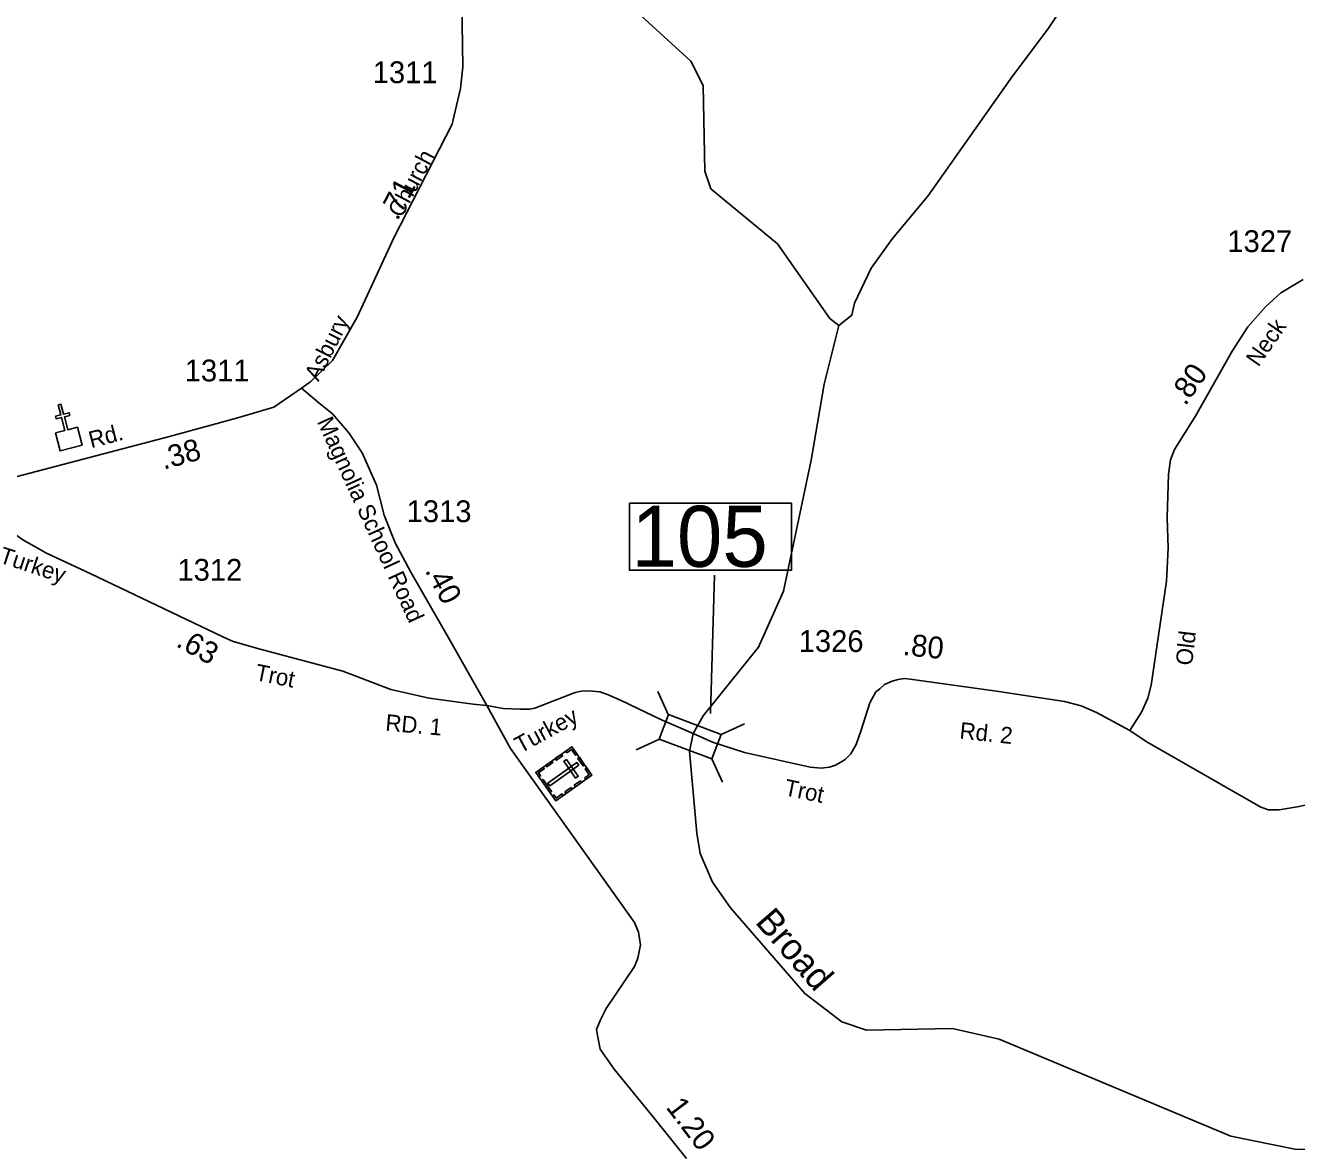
# Model space of a CAD drawing. Extents: x 2532689 to 2764727, y 536648 to 732970.
# Drawn here: x 2595978 to 2603265, y 648009 to 654459 of the extents above; entities that cross this region are included whole.
import ezdxf

# ---------------------------------------------------------------- set-up
doc = ezdxf.new("R2010")
doc.units = 0
for name, color, linetype in [('Exist Cultural Cemetery CELL', 7, 'Continuous'), ('Exist Cultural Church CELL', 7, 'Continuous'), ('Exist Hydrographic Creek Single Shore', 7, 'Continuous'), ('Exist Hydrographic Creek Single Shore Label', 7, 'Continuous'), ('Exist Road Secondary Mileage Hundredths English Label', 7, 'Continuous'), ('Exist Road Secondary Structure Standard Bridge CELL', 7, 'Continuous'), ('Exist Road Secondary Structure Standard Bridge Number Label', 7, 'Continuous'), ('Exist Road Secondary Type 51 Attributed', 7, 'Continuous'), ('Exist Road Secondary Type 51 Label', 7, 'Continuous'), ('Exist Road Secondary Type 51 Number Label', 7, 'Continuous')]:
    doc.layers.add(name, color=color, linetype=linetype)

msp = doc.modelspace()

# ---------------------------------------------------------------- linework, layer by layer
at = {"layer": 'Exist Cultural Cemetery CELL'}
for points in [[(2599110.9, 650323.8), (2599225.7, 650161.2), (2599017.7, 650014.3), (2598902.9, 650176.9)], [(2599014.9, 650256), (2599050.3, 650281), (2599056.8, 650271.7), (2599021.5, 650246.7)], [(2599075.5, 650298.8), (2599082, 650289.5), (2599108.3, 650308.1), (2599131.7, 650275), (2599140.8, 650281.4), (2599110.9, 650323.8)], [(2599153.6, 650263.3), (2599183.5, 650220.9), (2599174.2, 650214.4), (2599144.3, 650256.7)], [(2598922, 650149.9), (2598931.4, 650156.5), (2598918.7, 650174.5), (2598951.7, 650197.8), (2598945.3, 650206.9), (2598902.9, 650177)], [(2598960, 650217.3), (2598995.4, 650242.2), (2599001.9, 650232.9), (2598966.6, 650208)], [(2599149.8, 650217.8), (2599139, 650233.1), (2598973.4, 650116.1), (2598984.2, 650100.8)], [(2599078.8, 650251.2), (2599063.6, 650240.4), (2599131.5, 650144.2), (2599146.7, 650155)], [(2599190.3, 650136.1), (2599183.8, 650145.4), (2599210.1, 650163.9), (2599186.7, 650197), (2599195.8, 650203.5), (2599225.7, 650161.1)], [(2598945.4, 650136.6), (2598994.3, 650067.3), (2598985, 650060.7), (2598936.1, 650130)], [(2599124.1, 650103.2), (2599159.4, 650128.2), (2599166, 650118.9), (2599130.6, 650093.9)], [(2598998.6, 650041.3), (2599008, 650048), (2599020.7, 650030), (2599053.7, 650053.3), (2599060.1, 650044.2), (2599017.7, 650014.3)], [(2599070.2, 650065.2), (2599105.6, 650090.2), (2599112.1, 650080.9), (2599076.8, 650055.9)]]:
    msp.add_lwpolyline(points, close=True, dxfattribs=at)
at = {"layer": 'Exist Cultural Church CELL'}
msp.add_lwpolyline([(2596149.3, 652122.7), (2596204.4, 652137.1), (2596185.2, 652210.8), (2596154.2, 652202.7), (2596150.2, 652218.2), (2596181.2, 652226.3), (2596166, 652284.5), (2596181.5, 652288.5), (2596196.7, 652230.3), (2596227.6, 652238.4), (2596231.7, 652222.9), (2596200.7, 652214.8), (2596219.9, 652141.2), (2596275.7, 652155.6), (2596302.6, 652052.6), (2596176.2, 652019.6)], close=True, dxfattribs=at)
at = {"layer": 'Exist Hydrographic Creek Single Shore'}
for points in [[(2600640.7, 652738.2), (2600714.7, 652797), (2600729.7, 652866.6), (2600825.7, 653067.4), (2600947.7, 653236.5), (2601150.7, 653481), (2601636.7, 654167.3), (2601838.8, 654438.1), (2601952.6, 654606.8), (2602103.8, 654928.2), (2602174.7, 655111.6), (2602181.7, 655203.8), (2602204.6, 655303.2), (2602365.9, 656216.7), (2602402.3, 656269)], [(2600640.7, 652738.2), (2600589.7, 652778.8), (2600289.7, 653206.5), (2599907.7, 653522.7), (2599872.6, 653623), (2599862.7, 654115.1), (2599792.6, 654253.5), (2599418.6, 654596.3)], [(2600018.8, 649400.3), (2599915.9, 649547.1), (2599845.7, 649711.7), (2599826.7, 649829.1), (2599783.8, 650296.9), (2599806.6, 650400), (2599862.8, 650501.4), (2600179.8, 650894), (2600322.7, 651215), (2600481.8, 651966.7), (2600556.6, 652403.1), (2600640.7, 652738.2)], [(2604159, 648320.1), (2603744, 648211.5), (2603439.9, 648012), (2603255.9, 648017.7), (2602887.9, 648091.5), (2601559.8, 648648.4), (2601291.8, 648709.7), (2600799.8, 648699.7), (2600657.7, 648746.5), (2600445.7, 648908.6), (2600018.8, 649400.3)]]:
    msp.add_lwpolyline(points, dxfattribs=at)
at = {"layer": 'Exist Road Secondary Structure Standard Bridge CELL'}
for p, q in [((2599663.6, 650505.8), (2599602.7, 650639.7)), ((2600100.2, 650456), (2599966.3, 650395.1)), ((2599611.9, 650368), (2599478, 650307.1)), ((2599974.3, 650120.2), (2599913.4, 650254.2))]:
    msp.add_line(p, q, dxfattribs=at)
msp.add_lwpolyline([(2599913.4, 650254.2), (2599611.7, 650367.3), (2599664.6, 650508.3), (2599966.3, 650395.1)], close=True, dxfattribs=at)
at = {"layer": 'Exist Road Secondary Structure Standard Bridge Number Label'}
msp.add_line((2599904.3, 650515.4), (2599928.8, 651307.2), dxfattribs=at)
msp.add_lwpolyline([(2599439.8, 651719.7), (2600368.8, 651719.7), (2600368.8, 651335.5), (2599439.8, 651335.5)], close=True, dxfattribs=at)
at = {"layer": 'Exist Road Secondary Type 51 Attributed'}
for points in [[(2597561, 652378.9), (2597613.5, 652418.2), (2597737.1, 652538.6), (2597878.6, 652786.4), (2598089.6, 653241.4), (2598424.2, 653893.4), (2598441.4, 653966.9), (2598471.2, 654096.7), (2598485.2, 654221.8), (2598471.9, 655081), (2598471.9, 655318.6), (2598491.5, 655532.1), (2598547, 655667.3), (2598628.3, 655803.4)], [(2602309.4, 650417), (2602375.7, 650522.9), (2602412.7, 650602.8), (2602431.2, 650677.2), (2602519.2, 651273.2), (2602528.3, 651462.9), (2602523.1, 651637), (2602530.3, 651887.1), (2602542, 651969), (2602565.4, 652028.8), (2602687.5, 652223.7), (2602896, 652592), (2602986.3, 652731.7), (2603086.4, 652846), (2603174.7, 652925.3), (2603303.3, 653003.2)], [(2595694.8, 651812), (2596803.1, 652101.5), (2597188.2, 652207.1), (2597402.4, 652271.2), (2597561, 652378.9)], [(2597561, 652378.9), (2597660.4, 652296.2), (2597738.6, 652232.1), (2597832.4, 652124.3), (2597909, 652008.5), (2597990.4, 651824), (2598034.1, 651652), (2598098.2, 651492.6), (2598187.4, 651325.3), (2598415.6, 650925), (2598622, 650560.1)], [(2595694.8, 651812), (2595742.5, 651726.7), (2595787.2, 651665.8), (2595857.2, 651585.6), (2595962.8, 651510.4), (2596098.9, 651434.3), (2596352.5, 651315.1), (2597109, 650954), (2597169.5, 650927.2), (2597322.6, 650884.1), (2597797.2, 650756.9), (2598071.8, 650652.2), (2598291.3, 650602.1), (2598544.6, 650567.7), (2598622, 650560.1)], [(2599806.6, 650400), (2599916.3, 650350.6), (2600100.1, 650291.7), (2600477.1, 650207.5), (2600538.8, 650201.6), (2600587.5, 650207.5), (2600621.3, 650217.9), (2600651.8, 650235.4), (2600676.5, 650251.7), (2600709, 650283.5), (2600740.5, 650337.7), (2600769.1, 650418.3), (2600819.4, 650576.5), (2600853.2, 650638.2), (2600876, 650655.1), (2600903, 650680.7), (2600945.8, 650700.2), (2600981.5, 650710), (2601016.6, 650714.5), (2601049.1, 650711.9), (2601544.8, 650642.4), (2601933.6, 650583), (2602029.7, 650558.9), (2602117.1, 650519.6), (2602309.4, 650417)], [(2598622, 650560.1), (2598716.6, 650542.7), (2598812, 650538.8), (2598867.3, 650539.4), (2598898, 650545.8), (2599130, 650634), (2599165.8, 650642.4), (2599208, 650644.4), (2599270.4, 650638.5), (2599314.1, 650622.5), (2599392.2, 650588.1), (2599624.2, 650478.1), (2599806.6, 650400)], [(2598622, 650560.1), (2598758.9, 650314.4), (2599470.3, 649316.8), (2599491.4, 649261.3), (2599503.9, 649189.4), (2599488.3, 649111.2), (2599469.5, 649064.3), (2599306.9, 648823.5), (2599272.5, 648754.7), (2599251.4, 648702.4), (2599259.2, 648658.6), (2599271.7, 648589.8), (2599353, 648475.6), (2599582.9, 648195.8), (2599767.4, 647962.8)], [(2602309.4, 650417), (2602403.6, 650353.3), (2603059.9, 649977.7), (2603104.2, 649962.4), (2603164.3, 649961.5), (2603280.1, 649982), (2604709.5, 650301.8), (2604827.5, 650306.3), (2604893.7, 650291.6), (2604946.1, 650270.7), (2605011.2, 650228), (2605656.7, 649863.4), (2605727.4, 649828.9), (2605756.2, 649797.5), (2606334.8, 649285.4)]]:
    msp.add_lwpolyline(points, dxfattribs=at)

# ---------------------------------------------------------------- texts
at = {"layer": 'Exist Hydrographic Creek Single Shore Label'}
msp.add_text('Broad', height=150, rotation=310.9712, dxfattribs=at).set_placement((2600156.5, 649316.7))
at = {"layer": 'Exist Road Secondary Mileage Hundredths English Label'}
for s, rotation, p in [('.71', 62.20235, (2598110.8, 653334.4)), ('.80', 55.13816, (2602627.5, 652273.4)), ('.38', 15.68527, (2596769.6, 651911.1)), ('.40', 298.05516, (2598265.4, 651333.9)), ('.63', 330.87467, (2596835.1, 650903)), ('.80', 353.90009, (2601004.2, 650850.7)), ('1.20', 307.14829, (2599646.1, 648256.4))]:
    msp.add_text(s, height=125, rotation=rotation, dxfattribs=at).set_placement(p)
at = {"layer": 'Exist Road Secondary Structure Standard Bridge Number Label'}
msp.add_text('105', height=350, dxfattribs=at).set_placement((2599452.4, 651355.3))
at = {"layer": 'Exist Road Secondary Type 51 Label'}
for s, rotation, p in [('Church', 62.20235, (2598134.7, 653351.2)), ('Asbury', 62.99489, (2597657.3, 652413.6)), ('Neck', 55.19816, (2603046, 652496.9)), ('Rd.', 14.67214, (2596354.5, 652034.9)), ('Magnolia School Road', 294.60495, (2597647.4, 652188.2)), ('Turkey', 341.77523, (2595821.1, 651381.8)), ('Old', 83.26681, (2602665.5, 650786)), ('Trot', 348.66072, (2597289.2, 650706.8)), ('RD. 1', 354.9376, (2598038.4, 650416.5)), ('Turkey', 28.54899, (2598814.9, 650284.1)), ('Rd. 2', 353.95998, (2601329.8, 650371.2)), ('Trot', 348.48314, (2600322.8, 650046.5))]:
    msp.add_text(s, height=95, rotation=rotation, dxfattribs=at).set_placement(p)
at = {"layer": 'Exist Road Secondary Type 51 Number Label'}
for s, p in [('1311', (2597968.4, 654128)), ('1327', (2602868, 653159.7)), ('1311', (2596890.7, 652418.3)), ('1313', (2598162.9, 651611.6)), ('1312', (2596849, 651275.8)), ('1326', (2600410.6, 650867.6))]:
    msp.add_text(s, height=125, rotation=359.94, dxfattribs=at).set_placement(p)

doc.saveas('drawing.dxf')
